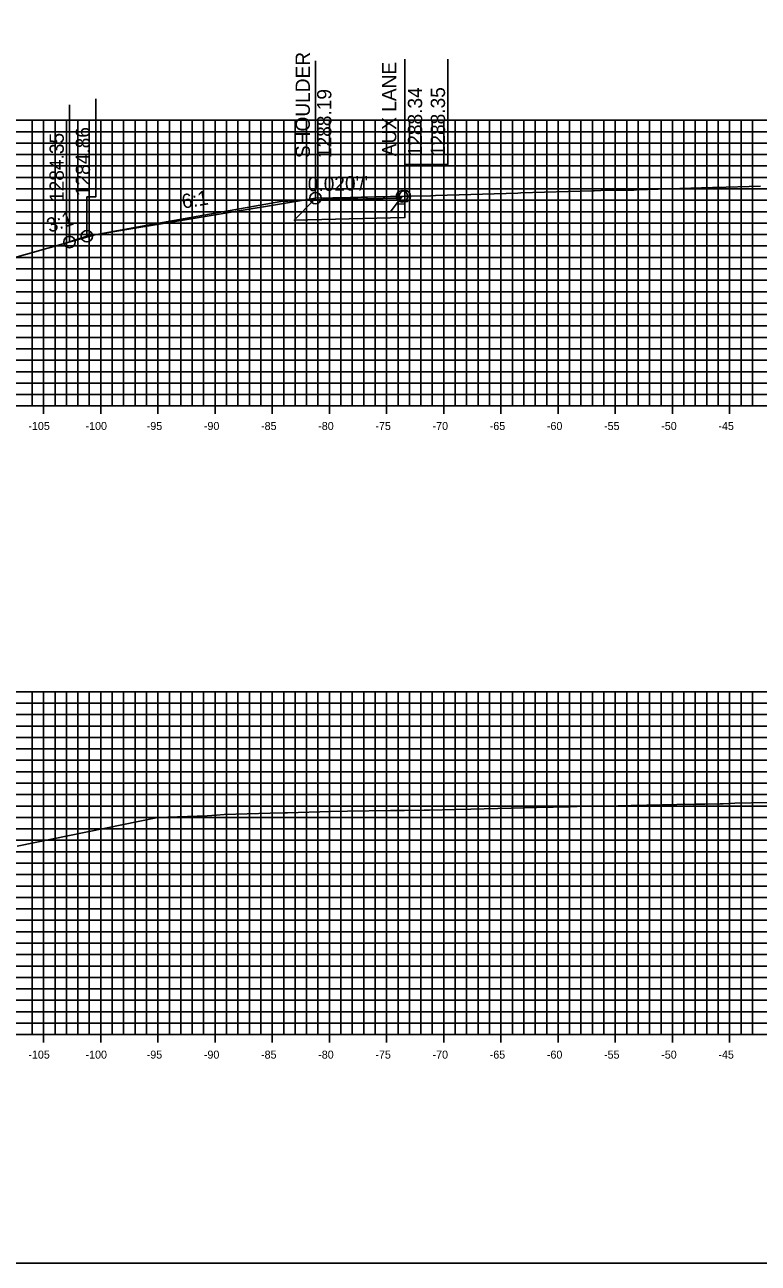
# Model space of a CAD drawing. Extents: x 674939 to 678919, y 750652 to 765176.
# Drawn here: x 678641.9 to 678706, y 761506.3 to 761614.6 of the extents above; entities that cross this region are included whole.
import ezdxf

# ---------------------------------------------------------------- set-up
doc = ezdxf.new("R2010")
doc.units = 0
for name, color, linetype in [('Level 10', 7, 'Continuous'), ('Level 16', 7, 'Continuous'), ('Level 18', 7, 'Continuous'), ('Level 19', 7, 'Continuous'), ('Level 20', 7, 'Continuous'), ('Level 22', 7, 'Continuous'), ('Level 23', 7, 'Continuous'), ('Level 4', 7, 'Continuous'), ('Level 8', 7, 'Continuous'), ('Level 9', 7, 'Continuous')]:
    doc.layers.add(name, color=color, linetype=linetype)

msp = doc.modelspace()

# ---------------------------------------------------------------- linework, layer by layer
at = {"layer": 'Level 10'}
for points in [[(678633.89, 761592.26), (678648.01, 761596.27), (678652.63, 761597.11), (678664.28, 761599.18), (678667.91, 761599.37), (678668.21, 761599.39), (678668.23, 761599.39), (678668.27, 761599.39), (678668.55, 761599.45), (678671.01, 761599.54), (678671.33, 761599.55), (678675.13, 761599.64), (678675.32, 761599.64), (678677.39, 761599.69), (678677.81, 761599.7), (678685, 761599.92), (678685.27, 761599.93), (678691.48, 761600.12), (678691.69, 761600.12), (678692.86, 761600.16), (678693.95, 761600.17), (678693.96, 761600.17), (678694.2, 761600.17), (678695.15, 761600.18), (678695.26, 761600.19), (678695.36, 761600.19), (678695.4, 761600.19), (678702.03, 761600.4), (678702.25, 761600.41), (678706.23, 761600.51)], [(678641.21, 761542.79), (678653.51, 761545.29), (678653.53, 761545.29), (678653.53, 761545.29), (678657.85, 761545.42), (678658.64, 761545.5), (678659.32, 761545.54), (678663.35, 761545.66), (678664.59, 761545.69), (678664.87, 761545.7), (678668.62, 761545.8), (678670.12, 761545.84), (678673.87, 761545.89), (678675.1, 761545.91), (678676.83, 761545.92), (678677.28, 761545.92), (678679.53, 761545.98), (678680.91, 761546.02), (678684.42, 761546.11), (678686.68, 761546.17), (678689.56, 761546.23), (678690.85, 761546.28), (678691.87, 761546.29), (678693.77, 761546.32), (678694.03, 761546.32), (678694.36, 761546.32), (678694.93, 761546.33), (678697.67, 761546.4), (678698.9, 761546.43), (678699.62, 761546.44), (678700.34, 761546.42), (678700.49, 761546.45), (678701.35, 761546.46), (678702.69, 761546.49), (678702.98, 761546.47), (678703.99, 761546.53), (678706.87, 761546.6)]]:
    msp.add_lwpolyline(points, dxfattribs=at)
at = {"layer": 'Level 16'}
msp.add_lwpolyline([(678667.32, 761599.48), (678647.32, 761596.15), (678645.8, 761595.64)], dxfattribs=at)
at = {"layer": 'Level 18'}
for points in [[(678645.8, 761595.64), (678647.32, 761596.15), (678667.32, 761599.48), (678674.88, 761599.63), (678675.13, 761599.64)], [(678667.32, 761599.48), (678674.88, 761599.63), (678675.13, 761599.64)], [(678667.32, 761599.48), (678667.32, 761599.48)]]:
    msp.add_lwpolyline(points, dxfattribs=at)
for points in [[(678674.88, 761599.63), (678667.32, 761599.48), (678667.2, 761599.32), (678674.76, 761599.47)], [(678675.13, 761599.64), (678675.13, 761599.31), (678674.63, 761599.29), (678674.88, 761599.63)]]:
    msp.add_lwpolyline(points, close=True, dxfattribs=at)
at = {"layer": 'Level 19'}
msp.add_lwpolyline([(678675.13, 761598.32), (678675.13, 761597.78), (678673.88, 761597.75), (678665.45, 761597.54), (678667.2, 761599.32)], dxfattribs=at)
for points in [[(678675.13, 761598.98), (678675.13, 761598.32), (678673.88, 761598.29), (678674.38, 761598.96)], [(678675.13, 761599.31), (678675.13, 761598.98), (678674.38, 761598.96), (678674.63, 761599.29)]]:
    msp.add_lwpolyline(points, close=True, dxfattribs=at)
at = {"layer": 'Level 20'}
for p, q in [((678598.53, 761606.29), (678898.53, 761606.29)), ((678642.53, 761581.29), (678642.53, 761606.29)), ((678643.53, 761581.29), (678643.53, 761606.29)), ((678644.53, 761581.29), (678644.53, 761606.29)), ((678645.53, 761581.29), (678645.53, 761606.29)), ((678646.53, 761581.29), (678646.53, 761606.29)), ((678647.53, 761581.29), (678647.53, 761606.29)), ((678648.53, 761581.29), (678648.53, 761606.29)), ((678649.53, 761581.29), (678649.53, 761606.29)), ((678650.53, 761581.29), (678650.53, 761606.29)), ((678651.53, 761581.29), (678651.53, 761606.29)), ((678652.53, 761581.29), (678652.53, 761606.29)), ((678653.53, 761581.29), (678653.53, 761606.29)), ((678654.53, 761581.29), (678654.53, 761606.29)), ((678655.53, 761581.29), (678655.53, 761606.29)), ((678656.53, 761581.29), (678656.53, 761606.29)), ((678657.53, 761581.29), (678657.53, 761606.29)), ((678658.53, 761581.29), (678658.53, 761606.29)), ((678659.53, 761581.29), (678659.53, 761606.29)), ((678660.53, 761581.29), (678660.53, 761606.29)), ((678661.53, 761581.29), (678661.53, 761606.29)), ((678662.53, 761581.29), (678662.53, 761606.29)), ((678663.53, 761581.29), (678663.53, 761606.29)), ((678664.53, 761581.29), (678664.53, 761606.29)), ((678665.53, 761581.29), (678665.53, 761606.29)), ((678666.53, 761581.29), (678666.53, 761606.29)), ((678667.53, 761581.29), (678667.53, 761606.29)), ((678668.53, 761581.29), (678668.53, 761606.29)), ((678669.53, 761581.29), (678669.53, 761606.29)), ((678670.53, 761581.29), (678670.53, 761606.29)), ((678671.53, 761581.29), (678671.53, 761606.29)), ((678672.53, 761581.29), (678672.53, 761606.29)), ((678673.53, 761581.29), (678673.53, 761606.29)), ((678674.53, 761581.29), (678674.53, 761606.29)), ((678675.53, 761581.29), (678675.53, 761606.29)), ((678676.53, 761581.29), (678676.53, 761606.29)), ((678677.53, 761581.29), (678677.53, 761606.29)), ((678678.53, 761581.29), (678678.53, 761606.29)), ((678679.53, 761581.29), (678679.53, 761606.29)), ((678680.53, 761581.29), (678680.53, 761606.29)), ((678681.53, 761581.29), (678681.53, 761606.29)), ((678682.53, 761581.29), (678682.53, 761606.29)), ((678683.53, 761581.29), (678683.53, 761606.29)), ((678684.53, 761581.29), (678684.53, 761606.29)), ((678685.53, 761581.29), (678685.53, 761606.29)), ((678686.53, 761581.29), (678686.53, 761606.29)), ((678687.53, 761581.29), (678687.53, 761606.29)), ((678688.53, 761581.29), (678688.53, 761606.29)), ((678689.53, 761581.29), (678689.53, 761606.29)), ((678690.53, 761581.29), (678690.53, 761606.29)), ((678691.53, 761581.29), (678691.53, 761606.29)), ((678692.53, 761581.29), (678692.53, 761606.29)), ((678693.53, 761581.29), (678693.53, 761606.29)), ((678694.53, 761581.29), (678694.53, 761606.29)), ((678695.53, 761581.29), (678695.53, 761606.29)), ((678696.53, 761581.29), (678696.53, 761606.29)), ((678697.53, 761581.29), (678697.53, 761606.29)), ((678698.53, 761581.29), (678698.53, 761606.29)), ((678699.53, 761581.29), (678699.53, 761606.29)), ((678700.53, 761581.29), (678700.53, 761606.29)), ((678701.53, 761581.29), (678701.53, 761606.29)), ((678702.53, 761581.29), (678702.53, 761606.29)), ((678703.53, 761581.29), (678703.53, 761606.29)), ((678704.53, 761581.29), (678704.53, 761606.29)), ((678705.53, 761581.29), (678705.53, 761606.29)), ((678598.53, 761605.29), (678898.53, 761605.29)), ((678598.53, 761604.29), (678898.53, 761604.29)), ((678598.53, 761603.29), (678898.53, 761603.29)), ((678598.53, 761602.29), (678898.53, 761602.29)), ((678598.53, 761601.29), (678898.53, 761601.29)), ((678598.53, 761600.29), (678898.53, 761600.29)), ((678598.53, 761599.29), (678898.53, 761599.29)), ((678598.53, 761598.29), (678898.53, 761598.29)), ((678598.53, 761597.29), (678898.53, 761597.29)), ((678598.53, 761596.29), (678898.53, 761596.29)), ((678598.53, 761595.29), (678898.53, 761595.29)), ((678598.53, 761594.29), (678898.53, 761594.29)), ((678598.53, 761593.29), (678898.53, 761593.29)), ((678598.53, 761592.29), (678898.53, 761592.29)), ((678598.53, 761591.29), (678898.53, 761591.29)), ((678598.53, 761590.29), (678898.53, 761590.29)), ((678598.53, 761589.29), (678898.53, 761589.29)), ((678598.53, 761588.29), (678898.53, 761588.29)), ((678598.53, 761587.29), (678898.53, 761587.29)), ((678598.53, 761586.29), (678898.53, 761586.29)), ((678598.53, 761585.29), (678898.53, 761585.29)), ((678598.53, 761584.29), (678898.53, 761584.29)), ((678598.53, 761583.29), (678898.53, 761583.29)), ((678598.53, 761582.29), (678898.53, 761582.29)), ((678598.53, 761581.29), (678898.53, 761581.29)), ((678598.53, 761556.29), (678898.53, 761556.29)), ((678598.53, 761555.29), (678898.53, 761555.29)), ((678642.53, 761526.29), (678642.53, 761556.29)), ((678643.53, 761526.29), (678643.53, 761556.29)), ((678644.53, 761526.29), (678644.53, 761556.29)), ((678645.53, 761526.29), (678645.53, 761556.29)), ((678646.53, 761526.29), (678646.53, 761556.29)), ((678647.53, 761526.29), (678647.53, 761556.29)), ((678648.53, 761526.29), (678648.53, 761556.29)), ((678649.53, 761526.29), (678649.53, 761556.29)), ((678650.53, 761526.29), (678650.53, 761556.29)), ((678651.53, 761526.29), (678651.53, 761556.29)), ((678652.53, 761526.29), (678652.53, 761556.29)), ((678653.53, 761526.29), (678653.53, 761556.29)), ((678654.53, 761526.29), (678654.53, 761556.29)), ((678655.53, 761526.29), (678655.53, 761556.29)), ((678656.53, 761526.29), (678656.53, 761556.29)), ((678657.53, 761526.29), (678657.53, 761556.29)), ((678658.53, 761526.29), (678658.53, 761556.29)), ((678659.53, 761526.29), (678659.53, 761556.29)), ((678660.53, 761526.29), (678660.53, 761556.29)), ((678661.53, 761526.29), (678661.53, 761556.29)), ((678662.53, 761526.29), (678662.53, 761556.29)), ((678663.53, 761526.29), (678663.53, 761556.29)), ((678664.53, 761526.29), (678664.53, 761556.29)), ((678665.53, 761526.29), (678665.53, 761556.29)), ((678666.53, 761526.29), (678666.53, 761556.29)), ((678667.53, 761526.29), (678667.53, 761556.29)), ((678668.53, 761526.29), (678668.53, 761556.29)), ((678669.53, 761526.29), (678669.53, 761556.29)), ((678670.53, 761526.29), (678670.53, 761556.29)), ((678671.53, 761526.29), (678671.53, 761556.29)), ((678672.53, 761526.29), (678672.53, 761556.29)), ((678673.53, 761526.29), (678673.53, 761556.29)), ((678674.53, 761526.29), (678674.53, 761556.29)), ((678675.53, 761526.29), (678675.53, 761556.29)), ((678676.53, 761526.29), (678676.53, 761556.29)), ((678677.53, 761526.29), (678677.53, 761556.29)), ((678678.53, 761526.29), (678678.53, 761556.29)), ((678679.53, 761526.29), (678679.53, 761556.29)), ((678680.53, 761526.29), (678680.53, 761556.29)), ((678681.53, 761526.29), (678681.53, 761556.29)), ((678682.53, 761526.29), (678682.53, 761556.29)), ((678683.53, 761526.29), (678683.53, 761556.29)), ((678684.53, 761526.29), (678684.53, 761556.29)), ((678685.53, 761526.29), (678685.53, 761556.29)), ((678686.53, 761526.29), (678686.53, 761556.29)), ((678687.53, 761526.29), (678687.53, 761556.29)), ((678688.53, 761526.29), (678688.53, 761556.29)), ((678689.53, 761526.29), (678689.53, 761556.29)), ((678690.53, 761526.29), (678690.53, 761556.29)), ((678691.53, 761526.29), (678691.53, 761556.29)), ((678692.53, 761526.29), (678692.53, 761556.29)), ((678693.53, 761526.29), (678693.53, 761556.29)), ((678694.53, 761526.29), (678694.53, 761556.29)), ((678695.53, 761526.29), (678695.53, 761556.29)), ((678696.53, 761526.29), (678696.53, 761556.29)), ((678697.53, 761526.29), (678697.53, 761556.29)), ((678698.53, 761526.29), (678698.53, 761556.29)), ((678699.53, 761526.29), (678699.53, 761556.29)), ((678700.53, 761526.29), (678700.53, 761556.29)), ((678701.53, 761526.29), (678701.53, 761556.29)), ((678702.53, 761526.29), (678702.53, 761556.29)), ((678703.53, 761526.29), (678703.53, 761556.29)), ((678704.53, 761526.29), (678704.53, 761556.29)), ((678705.53, 761526.29), (678705.53, 761556.29)), ((678598.53, 761554.29), (678898.53, 761554.29)), ((678598.53, 761553.29), (678898.53, 761553.29)), ((678598.53, 761552.29), (678898.53, 761552.29)), ((678598.53, 761551.29), (678898.53, 761551.29)), ((678598.53, 761550.29), (678898.53, 761550.29)), ((678598.53, 761549.29), (678898.53, 761549.29)), ((678598.53, 761548.29), (678898.53, 761548.29)), ((678598.53, 761547.29), (678898.53, 761547.29)), ((678598.53, 761546.29), (678898.53, 761546.29)), ((678598.53, 761545.29), (678898.53, 761545.29)), ((678598.53, 761544.29), (678898.53, 761544.29)), ((678598.53, 761543.29), (678898.53, 761543.29)), ((678598.53, 761542.29), (678898.53, 761542.29)), ((678598.53, 761541.29), (678898.53, 761541.29)), ((678598.53, 761540.29), (678898.53, 761540.29)), ((678598.53, 761539.29), (678898.53, 761539.29)), ((678598.53, 761538.29), (678898.53, 761538.29)), ((678598.53, 761537.29), (678898.53, 761537.29)), ((678598.53, 761536.29), (678898.53, 761536.29)), ((678598.53, 761535.29), (678898.53, 761535.29)), ((678598.53, 761534.29), (678898.53, 761534.29)), ((678598.53, 761533.29), (678898.53, 761533.29)), ((678598.53, 761532.29), (678898.53, 761532.29)), ((678598.53, 761531.29), (678898.53, 761531.29)), ((678598.53, 761530.29), (678898.53, 761530.29)), ((678598.53, 761529.29), (678898.53, 761529.29)), ((678598.53, 761528.29), (678898.53, 761528.29)), ((678598.53, 761527.29), (678898.53, 761527.29)), ((678598.53, 761526.29), (678898.53, 761526.29))]:
    msp.add_line(p, q, dxfattribs=at)
at = {"layer": 'Level 23'}
for p, q in [((678675.13, 761599.64), (678675.13, 761611.64)), ((678667.32, 761599.48), (678667.32, 761611.48)), ((678645.8, 761595.64), (678645.8, 761607.64))]:
    msp.add_line(p, q, dxfattribs=at)
for points in [[(678675.13, 761599.64), (678675.13, 761602.42), (678678.89, 761602.42), (678678.89, 761611.63)], [(678647.32, 761596.15), (678647.32, 761599.58), (678648.09, 761599.58), (678648.09, 761608.15)]]:
    msp.add_lwpolyline(points, dxfattribs=at)
at = {"layer": 'Level 4'}
msp.add_lwpolyline([(678578.53, 761506.29), (678918.53, 761506.29), (678918.53, 761726.29), (678578.53, 761726.29)], close=True, dxfattribs=at)
for centre in [(678667.32, 761599.48), (678667.32, 761599.48), (678674.88, 761599.63), (678675.13, 761599.64), (678647.32, 761596.15), (678645.8, 761595.64)]:
    msp.add_circle(centre, 0.5, dxfattribs=at)
at = {"layer": 'Level 8'}
for p, q in [((678598.53, 761581.29), (678898.53, 761581.29)), ((678643.53, 761580.59), (678643.53, 761581.99)), ((678648.53, 761580.59), (678648.53, 761581.99)), ((678653.53, 761580.59), (678653.53, 761581.99)), ((678658.53, 761580.59), (678658.53, 761581.99)), ((678663.53, 761580.59), (678663.53, 761581.99)), ((678668.53, 761580.59), (678668.53, 761581.99)), ((678673.53, 761580.59), (678673.53, 761581.99)), ((678678.53, 761580.59), (678678.53, 761581.99)), ((678683.53, 761580.59), (678683.53, 761581.99)), ((678688.53, 761580.59), (678688.53, 761581.99)), ((678693.53, 761580.59), (678693.53, 761581.99)), ((678698.53, 761580.59), (678698.53, 761581.99)), ((678703.53, 761580.59), (678703.53, 761581.99)), ((678598.53, 761526.29), (678898.53, 761526.29)), ((678643.53, 761525.59), (678643.53, 761526.99)), ((678648.53, 761525.59), (678648.53, 761526.99)), ((678653.53, 761525.59), (678653.53, 761526.99)), ((678658.53, 761525.59), (678658.53, 761526.99)), ((678663.53, 761525.59), (678663.53, 761526.99)), ((678668.53, 761525.59), (678668.53, 761526.99)), ((678673.53, 761525.59), (678673.53, 761526.99)), ((678678.53, 761525.59), (678678.53, 761526.99)), ((678683.53, 761525.59), (678683.53, 761526.99)), ((678688.53, 761525.59), (678688.53, 761526.99)), ((678693.53, 761525.59), (678693.53, 761526.99)), ((678698.53, 761525.59), (678698.53, 761526.99)), ((678703.53, 761525.59), (678703.53, 761526.99))]:
    msp.add_line(p, q, dxfattribs=at)

# ---------------------------------------------------------------- texts
at = {"layer": 'Level 22'}
for s, rotation, p in [("0.020'/'", 1.1458, (678666.65, 761600.07)), ('6:1', 9.4623, (678655.72, 761598.55)), ('3:1', 18.4349, (678644.04, 761596.44))]:
    msp.add_text(s, height=1.25, rotation=rotation, dxfattribs=at).set_placement(p)
at = {"layer": 'Level 23'}
for s, p in [('SHOULDER', (678666.82, 761602.98)), ('AUX LANE', (678674.38, 761603.13)), ('1288.19', (678668.7, 761602.98)), ('1288.34', (678676.64, 761603.13)), ('1288.35', (678678.64, 761603.14)), ('1284.35', (678645.3, 761599.14)), ('1284.86', (678647.59, 761599.65))]:
    msp.add_text(s, height=1.25, rotation=90, dxfattribs=at).set_placement(p)
at = {"layer": 'Level 9'}
for s, p in [('-105', (678642.2, 761579.19)), ('-100', (678647.2, 761579.19)), ('-95', (678652.55, 761579.19)), ('-90', (678657.55, 761579.19)), ('-85', (678662.55, 761579.19)), ('-80', (678667.55, 761579.19)), ('-75', (678672.55, 761579.19)), ('-70', (678677.55, 761579.19)), ('-65', (678682.55, 761579.19)), ('-60', (678687.55, 761579.19)), ('-55', (678692.55, 761579.19)), ('-50', (678697.55, 761579.19)), ('-45', (678702.55, 761579.19)), ('-105', (678642.2, 761524.19)), ('-100', (678647.2, 761524.19)), ('-95', (678652.55, 761524.19)), ('-90', (678657.55, 761524.19)), ('-85', (678662.55, 761524.19)), ('-80', (678667.55, 761524.19)), ('-75', (678672.55, 761524.19)), ('-70', (678677.55, 761524.19)), ('-65', (678682.55, 761524.19)), ('-60', (678687.55, 761524.19)), ('-55', (678692.55, 761524.19)), ('-50', (678697.55, 761524.19)), ('-45', (678702.55, 761524.19))]:
    msp.add_text(s, height=0.7, dxfattribs=at).set_placement(p)

doc.saveas('drawing.dxf')
